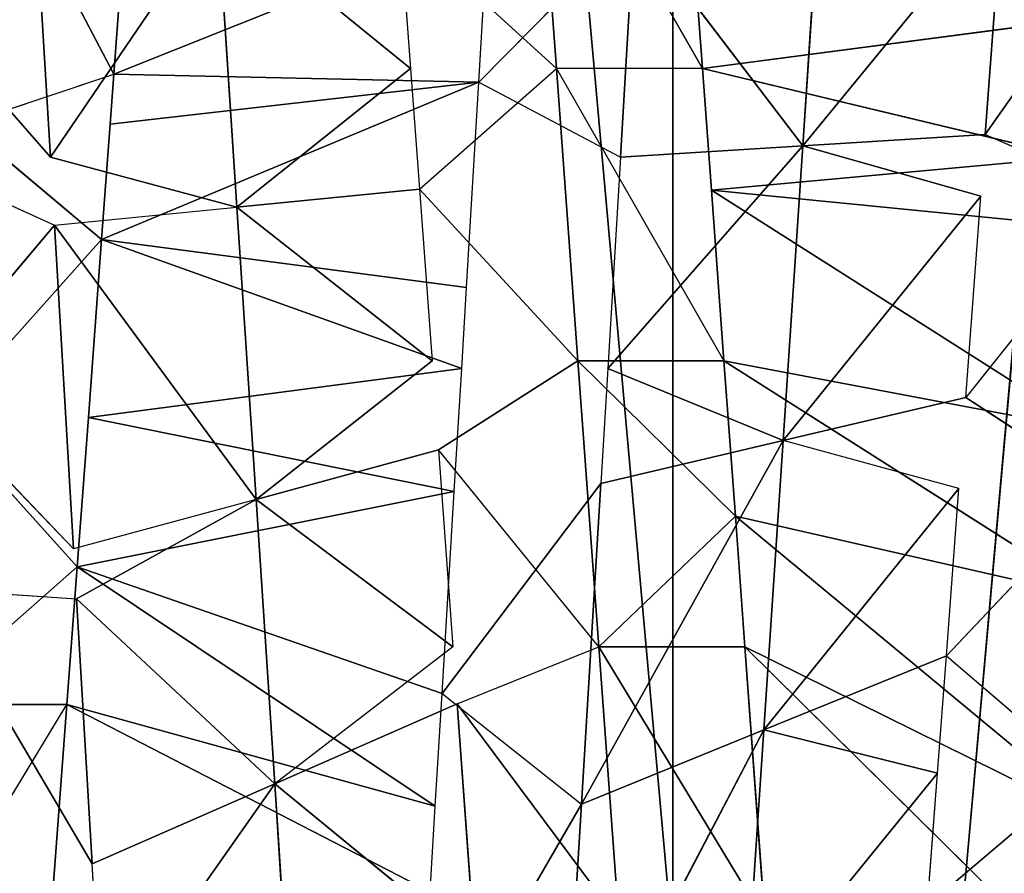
# Model space of a CAD drawing. Extents: x 143 to 263, y -61 to 82.
# Tile 264 of 656: x 156.804 to 157.394, y 71.734 to 72.245. Entities that reach past the tile are written whole.
import ezdxf

# ---------------------------------------------------------------- set-up
doc = ezdxf.new("R2010")
doc.units = 0
doc.header["$LTSCALE"] = 25.4
doc.layers.get('0').update_dxf_attribs({"color": 13, "linetype": 'CONTINUOUS'})

# ---------------------------------------------------------------- blocks, each defined once
blk = doc.blocks.new('ICE-BALL-8126_STL')
at = {"color": 41}
for p, q in [((10.05622, -46.48101, 93.3628), (9.91697, -46.38319, 93.36399)), ((10.05622, -46.48101, 93.3628), (9.91697, -46.38319, 93.36399)), ((10.05622, -46.48101, 93.3628), (10.09321, -46.39626, 93.36456)), ((10.09321, -46.39626, 93.36456), (10.21376, -46.49274, 93.3764)), ((10.36309, -46.62509, 96.46149), (10.5872, -46.39831, 96.7924)), ((10.36309, -46.62509, 96.46149), (10.5872, -46.39831, 96.7924)), ((10.28495, -46.63082, 96.47797), (10.47188, -46.40509, 96.82496)), ((10.28495, -46.63082, 96.47797), (10.47188, -46.40509, 96.82496)), ((10.36309, -46.62509, 96.46149), (10.47188, -46.40509, 96.82496)), ((10.36309, -46.62509, 96.46149), (10.47188, -46.40509, 96.82496)), ((10.3344, -46.4132, 96.85403), (10.19186, -46.63766, 96.49226)), ((10.3344, -46.4132, 96.85403), (10.19186, -46.63766, 96.49226)), ((10.26824, -46.40932, 93.38486), (10.21376, -46.49274, 93.3764)), ((10.36851, -46.50434, 93.40562), (10.26824, -46.40932, 93.38486)), ((10.3344, -46.4132, 96.85403), (10.28495, -46.63082, 96.47797)), ((10.3344, -46.4132, 96.85403), (10.28495, -46.63082, 96.47797)), ((10.2332, -46.4192, 96.86892), (10.08955, -46.64521, 96.50147)), ((10.2332, -46.4192, 96.86892), (10.08955, -46.64521, 96.50147)), ((10.2332, -46.4192, 96.86892), (10.19186, -46.63766, 96.49226)), ((10.2332, -46.4192, 96.86892), (10.19186, -46.63766, 96.49226)), ((10.11115, -46.42646, 96.87974), (10.08955, -46.64521, 96.50147)), ((10.11115, -46.42646, 96.87974), (10.08955, -46.64521, 96.50147)), ((10.36851, -46.50434, 93.40562), (10.43879, -46.42213, 93.42432)), ((10.43879, -46.42213, 93.42432), (10.51822, -46.51562, 93.44972)), ((10.06969, -46.42893, 96.88167), (10.01655, -46.65061, 96.50394)), ((10.06969, -46.42893, 96.88167), (10.01655, -46.65061, 96.50394)), ((10.08955, -46.64521, 96.50147), (10.06969, -46.42893, 96.88167)), ((10.08955, -46.64521, 96.50147), (10.06969, -46.42893, 96.88167)), ((9.98822, -46.43379, 96.88287), (10.01655, -46.65061, 96.50394)), ((9.98822, -46.43379, 96.88287), (10.01655, -46.65061, 96.50394)), ((10.05622, -46.48101, 93.3628), (9.91697, -46.47069, 93.36399)), ((10.05622, -46.48101, 93.3628), (9.91697, -46.47069, 93.36399)), ((10.06299, -46.59038, 93.17348), (9.91697, -46.47069, 93.36399)), ((10.06299, -46.59038, 93.17348), (9.91697, -46.47069, 93.36399)), ((10.05622, -46.48101, 93.3628), (10.06299, -46.59038, 93.17348)), ((10.06299, -46.59038, 93.17348), (10.09321, -46.48376, 93.36456)), ((10.21376, -46.49274, 93.3764), (10.09321, -46.48376, 93.36456)), ((10.23953, -46.60212, 93.18873), (10.09321, -46.48376, 93.36456)), ((10.23953, -46.60212, 93.18873), (10.09321, -46.48376, 93.36456)), ((10.21376, -46.49274, 93.3764), (10.23953, -46.60212, 93.18873)), ((10.26824, -46.49682, 93.38486), (10.23953, -46.60212, 93.18873)), ((10.26824, -46.49682, 93.38486), (10.41295, -46.61371, 93.22147)), ((10.26824, -46.49682, 93.38486), (10.41295, -46.61371, 93.22147)), ((10.36851, -46.50434, 93.40562), (10.26824, -46.49682, 93.38486)), ((10.36851, -46.50434, 93.40562), (10.41295, -46.61371, 93.22147)), ((10.36851, -46.50434, 93.40562), (10.41295, -46.61371, 93.22147)), ((10.43879, -46.50962, 93.42432), (10.36851, -46.50434, 93.40562)), ((10.41295, -46.61371, 93.22147), (10.43879, -46.50962, 93.42432)), ((10.41295, -46.61371, 93.22147), (10.43879, -46.50962, 93.42432)), ((10.51822, -46.51562, 93.44972), (10.43879, -46.50962, 93.42432)), ((10.5807, -46.625, 93.27088), (10.43879, -46.50962, 93.42432)), ((10.5807, -46.625, 93.27088), (10.43879, -46.50962, 93.42432)), ((10.06299, -46.59038, 93.17348), (9.88599, -46.57868, 93.17605)), ((10.06299, -46.59038, 93.17348), (9.88599, -46.57868, 93.17605)), ((9.93029, -46.69143, 92.98415), (10.06299, -46.59038, 93.17348)), ((9.93029, -46.69143, 92.98415), (10.06299, -46.59038, 93.17348)), ((10.06299, -46.59038, 93.17348), (10.23953, -46.60212, 93.18873)), ((10.19629, -46.70734, 92.99281), (10.06299, -46.59038, 93.17348)), ((10.06299, -46.59038, 93.17348), (10.23953, -46.60212, 93.18873)), ((10.19629, -46.70734, 92.99281), (10.06299, -46.59038, 93.17348)), ((10.06977, -46.69976, 92.98416), (10.06299, -46.59038, 93.17348)), ((10.06977, -46.69976, 92.98416), (10.06299, -46.59038, 93.17348)), ((10.19629, -46.70734, 92.99281), (10.23953, -46.60212, 93.18873)), ((10.19629, -46.70734, 92.99281), (10.23953, -46.60212, 93.18873)), ((10.41295, -46.61371, 93.22147), (10.23953, -46.60212, 93.18873)), ((10.26531, -46.71149, 93.00105), (10.23953, -46.60212, 93.18873)), ((10.23953, -46.60212, 93.18873), (10.45738, -46.72309, 93.03731)), ((10.23953, -46.60212, 93.18873), (10.45738, -46.72309, 93.03731)), ((10.41295, -46.61371, 93.22147), (10.23953, -46.60212, 93.18873)), ((10.26531, -46.71149, 93.00105), (10.23953, -46.60212, 93.18873)), ((10.36309, -46.62509, 96.46149), (10.52728, -46.61312, 96.4129)), ((10.36309, -46.62509, 96.46149), (10.52728, -46.61312, 96.4129)), ((10.5807, -46.625, 93.27088), (10.41295, -46.61371, 93.22147)), ((10.41295, -46.61371, 93.22147), (10.45738, -46.72309, 93.03731)), ((10.41295, -46.61371, 93.22147), (10.45738, -46.72309, 93.03731)), ((10.41295, -46.61371, 93.22147), (10.64319, -46.73437, 93.09204)), ((10.41295, -46.61371, 93.22147), (10.64319, -46.73437, 93.09204)), ((10.5807, -46.625, 93.27088), (10.41295, -46.61371, 93.22147)), ((10.28495, -46.63082, 96.47797), (10.36309, -46.62509, 96.46149)), ((10.36309, -46.62509, 96.46149), (10.36309, -46.71259, 96.46149)), ((10.19186, -46.63766, 96.49226), (10.28495, -46.63082, 96.47797)), ((10.28495, -46.63082, 96.47797), (10.19186, -46.72516, 96.49226)), ((10.28495, -46.63082, 96.47797), (10.36309, -46.71259, 96.46149)), ((10.01655, -46.73811, 96.50394), (10.19186, -46.63766, 96.49226)), ((10.08955, -46.64521, 96.50147), (10.19186, -46.63766, 96.49226)), ((10.19186, -46.72516, 96.49226), (10.19186, -46.63766, 96.49226)), ((10.01655, -46.65061, 96.50394), (9.84038, -46.75121, 96.4959)), ((9.89135, -46.65991, 96.50027), (10.01655, -46.65061, 96.50394)), ((10.01655, -46.65061, 96.50394), (10.08955, -46.64521, 96.50147)), ((10.01655, -46.65061, 96.50394), (10.01655, -46.73811, 96.50394)), ((0, -46.66827, 80.03829), (21.2, -46.66827, 80.03829)), ((0, -46.66827, 80.03829), (21.2, -46.66827, 80.03829)), ((0, -46.66827, 109.82753), (21.2, -46.66827, 109.82753)), ((0, -46.66827, 109.82753), (21.2, -46.66827, 109.82753)), ((9.93029, -46.69143, 92.98415), (10.06977, -46.69976, 92.98416)), ((10.02475, -46.78456, 92.98307), (9.93029, -46.69143, 92.98415)), ((9.93029, -46.69143, 92.98415), (10.06977, -46.69976, 92.98416)), ((10.02475, -46.78456, 92.98307), (10.06977, -46.69976, 92.98416)), ((10.06977, -46.69976, 92.98416), (10.19629, -46.70734, 92.99281)), ((10.52728, -46.70061, 96.4129), (10.36309, -46.71259, 96.46149)), ((10.52728, -46.70061, 96.4129), (10.36309, -46.71259, 96.46149)), ((10.39741, -46.79758, 96.45293), (10.52728, -46.70061, 96.4129)), ((10.39741, -46.79758, 96.45293), (10.52728, -46.70061, 96.4129)), ((10.19629, -46.70734, 92.99281), (10.26531, -46.71149, 93.00105)), ((10.19186, -46.72516, 96.49226), (10.36309, -46.71259, 96.46149)), ((10.19186, -46.72516, 96.49226), (10.36309, -46.71259, 96.46149)), ((10.36309, -46.71259, 96.46149), (10.24522, -46.80873, 96.48477)), ((10.26531, -46.71149, 93.00105), (10.45738, -46.72309, 93.03731)), ((10.39114, -46.80658, 93.02254), (10.26531, -46.71149, 93.00105)), ((10.26531, -46.71149, 93.00105), (10.45738, -46.72309, 93.03731)), ((10.39741, -46.79758, 96.45293), (10.36309, -46.71259, 96.46149)), ((10.19186, -46.72516, 96.49226), (10.01655, -46.73811, 96.50394)), ((10.19186, -46.72516, 96.49226), (10.01655, -46.73811, 96.50394)), ((10.08898, -46.82025, 96.5015), (10.19186, -46.72516, 96.49226)), ((10.19186, -46.72516, 96.49226), (10.24522, -46.80873, 96.48477)), ((10.39114, -46.80658, 93.02254), (10.45738, -46.72309, 93.03731)), ((10.45738, -46.72309, 93.03731), (10.64319, -46.73437, 93.09204)), ((10.62615, -46.82083, 93.08617), (10.45738, -46.72309, 93.03731)), ((10.45738, -46.72309, 93.03731), (10.64319, -46.73437, 93.09204)), ((9.84038, -46.75121, 96.4959), (10.01655, -46.73811, 96.50394)), ((9.84038, -46.75121, 96.4959), (10.01655, -46.73811, 96.50394)), ((10.01655, -46.73811, 96.50394), (9.93097, -46.83196, 96.50251)), ((10.08898, -46.82025, 96.5015), (10.01655, -46.73811, 96.50394)), ((10.02475, -46.78456, 92.98307), (9.93031, -46.77893, 92.98415)), ((10.01994, -47.00331, 93.36192), (9.93031, -46.77893, 92.98415)), ((10.01994, -47.00331, 93.36192), (9.93031, -46.77893, 92.98415)), ((10.01994, -47.00331, 93.36192), (10.02475, -46.78456, 92.98307)), ((10.01994, -47.00331, 93.36192), (10.02475, -46.78456, 92.98307)), ((10.14779, -46.79193, 92.98852), (10.02475, -46.78456, 92.98307)), ((10.11908, -47.01068, 93.36632), (10.02475, -46.78456, 92.98307)), ((10.11908, -47.01068, 93.36632), (10.02475, -46.78456, 92.98307)), ((10.05006, -47.00555, 93.36259), (10.02475, -46.78456, 92.98307)), ((10.05006, -47.00555, 93.36259), (10.02475, -46.78456, 92.98307)), ((10.14779, -46.79193, 92.98852), (10.11908, -47.01068, 93.36632)), ((10.14779, -46.79193, 92.98852), (10.11908, -47.01068, 93.36632)), ((10.19631, -46.79485, 92.99282), (10.14779, -46.79193, 92.98852)), ((10.39741, -46.79758, 96.45293), (10.54347, -46.78694, 96.40704)), ((10.39741, -46.79758, 96.45293), (10.54347, -46.78694, 96.40704)), ((10.44532, -46.90696, 96.63622), (10.54347, -46.78694, 96.40704)), ((10.44532, -46.90696, 96.63622), (10.54347, -46.78694, 96.40704)), ((10.19631, -46.79485, 92.99282), (10.11908, -47.01068, 93.36632)), ((10.19631, -46.79485, 92.99282), (10.11908, -47.01068, 93.36632)), ((10.19631, -46.79485, 92.99282), (10.22569, -47.01863, 93.37809)), ((10.19631, -46.79485, 92.99282), (10.22569, -47.01863, 93.37809)), ((10.27017, -46.79929, 93.00172), (10.19631, -46.79485, 92.99282)), ((10.39741, -46.79758, 96.45293), (10.44532, -46.90696, 96.63622)), ((10.27017, -46.79929, 93.00172), (10.22569, -47.01863, 93.37809)), ((10.27017, -46.79929, 93.00172), (10.22569, -47.01863, 93.37809)), ((10.24522, -46.80873, 96.48477), (10.36309, -46.80009, 96.46149)), ((10.27017, -46.79929, 93.00172), (10.31514, -47.02533, 93.39373)), ((10.27017, -46.79929, 93.00172), (10.31514, -47.02533, 93.39373)), ((10.39114, -46.80658, 93.02254), (10.27017, -46.79929, 93.00172)), ((10.36309, -46.80009, 96.46149), (10.27479, -46.91811, 96.67189)), ((10.36309, -46.80009, 96.46149), (10.27479, -46.91811, 96.67189)), ((10.36309, -46.80009, 96.46149), (10.44532, -46.90696, 96.63622)), ((10.24522, -46.80873, 96.48477), (10.27479, -46.91811, 96.67189)), ((10.39114, -46.80658, 93.02254), (10.31514, -47.02533, 93.39373)), ((10.39114, -46.80658, 93.02254), (10.31514, -47.02533, 93.39373)), ((10.45865, -46.81067, 93.03761), (10.39114, -46.80658, 93.02254)), ((10.08898, -46.82025, 96.5015), (10.19186, -46.81266, 96.49226)), ((10.19186, -46.81266, 96.49226), (10.09971, -46.92962, 96.69064)), ((10.19186, -46.81266, 96.49226), (10.09971, -46.92962, 96.69064)), ((10.27479, -46.91811, 96.67189), (10.19186, -46.81266, 96.49226)), ((10.31514, -47.02533, 93.39373), (10.45865, -46.81067, 93.03761)), ((10.31514, -47.02533, 93.39373), (10.45865, -46.81067, 93.03761)), ((10.45865, -46.81067, 93.03761), (10.39762, -47.03153, 93.41295)), ((10.45865, -46.81067, 93.03761), (10.39762, -47.03153, 93.41295)), ((10.51003, -46.81378, 93.05079), (10.39762, -47.03153, 93.41295)), ((10.51003, -46.81378, 93.05079), (10.39762, -47.03153, 93.41295)), ((10.51003, -46.81378, 93.05079), (10.45865, -46.81067, 93.03761)), ((10.01655, -46.82561, 96.50394), (10.08898, -46.82025, 96.5015)), ((10.08898, -46.82025, 96.5015), (10.09971, -46.92962, 96.69064)), ((10.08898, -46.82025, 96.5015), (10.09971, -46.92962, 96.69064)), ((10.01655, -46.82561, 96.50394), (9.92264, -46.94133, 96.69176)), ((10.01655, -46.82561, 96.50394), (9.92264, -46.94133, 96.69176)), ((9.93097, -46.83196, 96.50251), (10.01655, -46.82561, 96.50394)), ((10.09971, -46.92962, 96.69064), (10.01655, -46.82561, 96.50394)), ((10.09971, -46.92962, 96.69064), (10.01655, -46.82561, 96.50394)), ((10.609, -46.89631, 96.58479), (10.44532, -46.90696, 96.63622)), ((10.609, -46.89631, 96.58479), (10.44532, -46.90696, 96.63622)), ((10.27479, -46.91811, 96.67189), (10.44532, -46.90696, 96.63622)), ((10.27479, -46.91811, 96.67189), (10.44532, -46.90696, 96.63622)), ((10.44532, -46.90696, 96.63622), (10.33441, -47.0257, 96.85403)), ((10.44532, -46.90696, 96.63622), (10.33441, -47.0257, 96.85403)), ((10.49324, -47.01633, 96.8195), (10.44532, -46.90696, 96.63622)), ((10.49324, -47.01633, 96.8195), (10.44532, -46.90696, 96.63622)), ((10.59288, -47.01048, 96.7906), (10.44532, -46.90696, 96.63622)), ((10.59288, -47.01048, 96.7906), (10.44532, -46.90696, 96.63622)), ((10.09971, -46.92962, 96.69064), (10.27479, -46.91811, 96.67189)), ((10.09971, -46.92962, 96.69064), (10.27479, -46.91811, 96.67189)), ((10.11044, -47.039, 96.87978), (10.27479, -46.91811, 96.67189)), ((10.11044, -47.039, 96.87978), (10.27479, -46.91811, 96.67189)), ((10.27479, -46.91811, 96.67189), (10.33441, -47.0257, 96.85403)), ((10.27479, -46.91811, 96.67189), (10.30436, -47.02748, 96.85902)), ((9.92264, -46.94133, 96.69176), (10.09971, -46.92962, 96.69064)), ((9.92264, -46.94133, 96.69176), (10.09971, -46.92962, 96.69064)), ((10.06971, -47.04143, 96.88167), (10.09971, -46.92962, 96.69064)), ((10.11044, -47.039, 96.87978), (10.09971, -46.92962, 96.69064)), ((10.01994, -47.00331, 93.36192), (9.87403, -46.99252, 93.36685)), ((10.01994, -47.00331, 93.36192), (9.87403, -46.99252, 93.36685)), ((9.87403, -47.08002, 93.36685), (10.01994, -47.00331, 93.36192)), ((9.87403, -47.08002, 93.36685), (10.01994, -47.00331, 93.36192)), ((10.05006, -47.00555, 93.36259), (10.01994, -47.00331, 93.36192)), ((10.05006, -47.09305, 93.36259), (10.01994, -47.00331, 93.36192)), ((10.11908, -47.01068, 93.36632), (10.05006, -47.00555, 93.36259)), ((10.05006, -47.09305, 93.36259), (10.11908, -47.01068, 93.36632)), ((10.22569, -47.01863, 93.37809), (10.11908, -47.01068, 93.36632)), ((10.22569, -47.10614, 93.37809), (10.11908, -47.01068, 93.36632)), ((10.59288, -47.01048, 96.7906), (10.49324, -47.01633, 96.8195)), ((10.32844, -47.11356, 96.85505), (10.49324, -47.01633, 96.8195)), ((10.49324, -47.01633, 96.8195), (10.33441, -47.0257, 96.85403)), ((10.49324, -47.01633, 96.8195), (10.33441, -47.0257, 96.85403)), ((10.31514, -47.02533, 93.39373), (10.22569, -47.01863, 93.37809)), ((10.30436, -47.02748, 96.85902), (10.11044, -47.039, 96.87978)), ((10.30436, -47.02748, 96.85902), (10.11044, -47.039, 96.87978)), ((10.20758, -47.12072, 96.87183), (10.30436, -47.02748, 96.85902)), ((10.22569, -47.10614, 93.37809), (10.31514, -47.02533, 93.39373)), ((10.39762, -47.03153, 93.41295), (10.31514, -47.02533, 93.39373)), ((10.39762, -47.11903, 93.41295), (10.31514, -47.02533, 93.39373)), ((10.32844, -47.11356, 96.85505), (10.33441, -47.0257, 96.85403)), ((10.50449, -47.03958, 93.445), (10.39762, -47.03153, 93.41295)), ((10.56279, -47.13149, 93.46606), (10.39762, -47.03153, 93.41295)), ((10.39762, -47.11903, 93.41295), (10.39762, -47.03153, 93.41295)), ((10.06969, -47.12893, 96.88167), (10.11044, -47.039, 96.87978)), ((10.20758, -47.12072, 96.87183), (10.11044, -47.039, 96.87978)), ((10.20758, -47.12072, 96.87183), (10.11044, -47.039, 96.87978)), ((10.06971, -47.04143, 96.88167), (9.91432, -47.05071, 96.88103)), ((10.06971, -47.04143, 96.88167), (9.91432, -47.05071, 96.88103)), ((9.96227, -47.13534, 96.88255), (10.06971, -47.04143, 96.88167))]:
    blk.add_line(p, q, dxfattribs=at)
mesh = blk.add_polyface(dxfattribs=at)
corners = [(0, -46.66827, 80.03829), (21.2, -44.86023, 75.32821), (0, -44.86023, 75.32821), (21.2, -46.66827, 80.03829)]
mesh.append_faces([[corners[k] for k in face] for face in [(0, 1, 2), (1, 0, 3)]], dxfattribs={"vtx0": -1, "color": 41})
mesh = blk.add_polyface(dxfattribs=at)
corners = [(0, -44.86023, 114.53761), (21.2, -46.66827, 109.82753), (0, -46.66827, 109.82753), (21.2, -44.86023, 114.53761)]
mesh.append_faces([[corners[k] for k in face] for face in [(0, 1, 2), (1, 0, 3)]], dxfattribs={"vtx0": -1, "color": 41})
mesh = blk.add_polyface(dxfattribs=at)
corners = [(23, -45.5517, 117.2876), (0, -47.61319, 112.57052), (23, -47.61319, 112.57052), (0, -45.5517, 117.2876)]
mesh.append_faces([[corners[k] for k in face] for face in [(0, 1, 2), (1, 0, 3)]], dxfattribs={"vtx0": -1, "color": 41})
mesh = blk.add_polyface(dxfattribs=at)
corners = [(23, -47.61319, 77.2953), (0, -45.5517, 72.57822), (23, -45.5517, 72.57822), (0, -47.61319, 77.2953)]
mesh.append_faces([[corners[k] for k in face] for face in [(0, 1, 2), (1, 0, 3)]], dxfattribs={"vtx0": -1, "color": 41})
mesh = blk.add_polyface(dxfattribs=at)
corners = [(10.09321, -46.39626, 93.36456), (9.91697, -46.38319, 93.36399), (10.05622, -46.48101, 93.3628)]
mesh.append_faces([[corners[k] for k in face] for face in [(0, 1, 2)]], dxfattribs={"color": 41})
mesh = blk.add_polyface(dxfattribs=at)
corners = [(10.05622, -46.48101, 93.3628), (9.91697, -46.38319, 93.36399), (9.91697, -46.47069, 93.36399)]
mesh.append_faces([[corners[k] for k in face] for face in [(0, 1, 2)]], dxfattribs={"color": 41})
mesh = blk.add_polyface(dxfattribs=at)
corners = [(10.26824, -46.40932, 93.38486), (10.09321, -46.39626, 93.36456), (10.21376, -46.49274, 93.3764)]
mesh.append_faces([[corners[k] for k in face] for face in [(0, 1, 2)]], dxfattribs={"color": 41})
mesh = blk.add_polyface(dxfattribs=at)
corners = [(10.47188, -46.40509, 96.82496), (10.5872, -46.39831, 96.7924), (10.36309, -46.62509, 96.46149)]
mesh.append_faces([[corners[k] for k in face] for face in [(0, 1, 2)]], dxfattribs={"color": 41})
mesh = blk.add_polyface(dxfattribs=at)
corners = [(10.5872, -46.39831, 96.7924), (10.52728, -46.61312, 96.4129), (10.36309, -46.62509, 96.46149)]
mesh.append_faces([[corners[k] for k in face] for face in [(0, 1, 2)]], dxfattribs={"color": 41})
mesh = blk.add_polyface(dxfattribs=at)
corners = [(10.3344, -46.4132, 96.85403), (10.47188, -46.40509, 96.82496), (10.28495, -46.63082, 96.47797)]
mesh.append_faces([[corners[k] for k in face] for face in [(0, 1, 2)]], dxfattribs={"color": 41})
mesh = blk.add_polyface(dxfattribs=at)
corners = [(10.47188, -46.40509, 96.82496), (10.36309, -46.62509, 96.46149), (10.28495, -46.63082, 96.47797)]
mesh.append_faces([[corners[k] for k in face] for face in [(0, 1, 2)]], dxfattribs={"color": 41})
mesh = blk.add_polyface(dxfattribs=at)
corners = [(10.3344, -46.4132, 96.85403), (10.28495, -46.63082, 96.47797), (10.19186, -46.63766, 96.49226)]
mesh.append_faces([[corners[k] for k in face] for face in [(0, 1, 2)]], dxfattribs={"color": 41})
mesh = blk.add_polyface(dxfattribs=at)
corners = [(10.2332, -46.4192, 96.86892), (10.3344, -46.4132, 96.85403), (10.19186, -46.63766, 96.49226)]
mesh.append_faces([[corners[k] for k in face] for face in [(0, 1, 2)]], dxfattribs={"color": 41})
mesh = blk.add_polyface(dxfattribs=at)
corners = [(10.43879, -46.42213, 93.42432), (10.26824, -46.40932, 93.38486), (10.36851, -46.50434, 93.40562)]
mesh.append_faces([[corners[k] for k in face] for face in [(0, 1, 2)]], dxfattribs={"color": 41})
mesh = blk.add_polyface(dxfattribs=at)
corners = [(10.2332, -46.4192, 96.86892), (10.19186, -46.63766, 96.49226), (10.08955, -46.64521, 96.50147)]
mesh.append_faces([[corners[k] for k in face] for face in [(0, 1, 2)]], dxfattribs={"color": 41})
mesh = blk.add_polyface(dxfattribs=at)
corners = [(10.11115, -46.42646, 96.87974), (10.2332, -46.4192, 96.86892), (10.08955, -46.64521, 96.50147)]
mesh.append_faces([[corners[k] for k in face] for face in [(0, 1, 2)]], dxfattribs={"color": 41})
mesh = blk.add_polyface(dxfattribs=at)
corners = [(10.06969, -46.42893, 96.88167), (10.11115, -46.42646, 96.87974), (10.08955, -46.64521, 96.50147)]
mesh.append_faces([[corners[k] for k in face] for face in [(0, 1, 2)]], dxfattribs={"color": 41})
mesh = blk.add_polyface(dxfattribs=at)
corners = [(10.60186, -46.43445, 93.48165), (10.43879, -46.42213, 93.42432), (10.51822, -46.51562, 93.44972)]
mesh.append_faces([[corners[k] for k in face] for face in [(0, 1, 2)]], dxfattribs={"color": 41})
mesh = blk.add_polyface(dxfattribs=at)
corners = [(9.98822, -46.43379, 96.88287), (10.06969, -46.42893, 96.88167), (10.01655, -46.65061, 96.50394)]
mesh.append_faces([[corners[k] for k in face] for face in [(0, 1, 2)]], dxfattribs={"color": 41})
mesh = blk.add_polyface(dxfattribs=at)
corners = [(10.06969, -46.42893, 96.88167), (10.08955, -46.64521, 96.50147), (10.01655, -46.65061, 96.50394)]
mesh.append_faces([[corners[k] for k in face] for face in [(0, 1, 2)]], dxfattribs={"color": 41})
mesh = blk.add_polyface(dxfattribs=at)
corners = [(9.98822, -46.43379, 96.88287), (9.89135, -46.65991, 96.50027), (9.86515, -46.44116, 96.87824)]
mesh.append_faces([[corners[k] for k in face] for face in [(0, 1, 2)]], dxfattribs={"color": 41})
mesh = blk.add_polyface(dxfattribs=at)
corners = [(9.98822, -46.43379, 96.88287), (10.01655, -46.65061, 96.50394), (9.89135, -46.65991, 96.50027)]
mesh.append_faces([[corners[k] for k in face] for face in [(0, 1, 2)]], dxfattribs={"color": 41})
mesh = blk.add_polyface(dxfattribs=at)
corners = [(9.91697, -46.47069, 93.36399), (9.88599, -46.57868, 93.17605), (10.06299, -46.59038, 93.17348)]
mesh.append_faces([[corners[k] for k in face] for face in [(0, 1, 2)]], dxfattribs={"color": 41})
mesh = blk.add_polyface(dxfattribs=at)
corners = [(9.91697, -46.47069, 93.36399), (10.06299, -46.59038, 93.17348), (10.05622, -46.48101, 93.3628)]
mesh.append_faces([[corners[k] for k in face] for face in [(0, 1, 2)]], dxfattribs={"color": 41})
mesh = blk.add_polyface(dxfattribs=at)
corners = [(10.09321, -46.48376, 93.36456), (10.06299, -46.59038, 93.17348), (10.23953, -46.60212, 93.18873)]
mesh.append_faces([[corners[k] for k in face] for face in [(0, 1, 2)]], dxfattribs={"color": 41})
mesh = blk.add_polyface(dxfattribs=at)
corners = [(10.21376, -46.49274, 93.3764), (10.09321, -46.48376, 93.36456), (10.23953, -46.60212, 93.18873)]
mesh.append_faces([[corners[k] for k in face] for face in [(0, 1, 2)]], dxfattribs={"color": 41})
mesh = blk.add_polyface(dxfattribs=at)
corners = [(10.26824, -46.49682, 93.38486), (10.23953, -46.60212, 93.18873), (10.41295, -46.61371, 93.22147)]
mesh.append_faces([[corners[k] for k in face] for face in [(0, 1, 2)]], dxfattribs={"color": 41})
mesh = blk.add_polyface(dxfattribs=at)
corners = [(10.36851, -46.50434, 93.40562), (10.26824, -46.49682, 93.38486), (10.41295, -46.61371, 93.22147)]
mesh.append_faces([[corners[k] for k in face] for face in [(0, 1, 2)]], dxfattribs={"color": 41})
mesh = blk.add_polyface(dxfattribs=at)
corners = [(10.43879, -46.50962, 93.42432), (10.36851, -46.50434, 93.40562), (10.41295, -46.61371, 93.22147)]
mesh.append_faces([[corners[k] for k in face] for face in [(0, 1, 2)]], dxfattribs={"color": 41})
mesh = blk.add_polyface(dxfattribs=at)
corners = [(10.43879, -46.50962, 93.42432), (10.41295, -46.61371, 93.22147), (10.5807, -46.625, 93.27088)]
mesh.append_faces([[corners[k] for k in face] for face in [(0, 1, 2)]], dxfattribs={"color": 41})
mesh = blk.add_polyface(dxfattribs=at)
corners = [(10.51822, -46.51562, 93.44972), (10.43879, -46.50962, 93.42432), (10.5807, -46.625, 93.27088)]
mesh.append_faces([[corners[k] for k in face] for face in [(0, 1, 2)]], dxfattribs={"color": 41})
mesh = blk.add_polyface(dxfattribs=at)
corners = [(9.88599, -46.57868, 93.17605), (9.93029, -46.69143, 92.98415), (10.06299, -46.59038, 93.17348)]
mesh.append_faces([[corners[k] for k in face] for face in [(0, 1, 2)]], dxfattribs={"color": 41})
mesh = blk.add_polyface(dxfattribs=at)
corners = [(10.06299, -46.59038, 93.17348), (9.93029, -46.69143, 92.98415), (10.06977, -46.69976, 92.98416)]
mesh.append_faces([[corners[k] for k in face] for face in [(0, 1, 2)]], dxfattribs={"color": 41})
mesh = blk.add_polyface(dxfattribs=at)
corners = [(10.23953, -46.60212, 93.18873), (10.06299, -46.59038, 93.17348), (10.19629, -46.70734, 92.99281)]
mesh.append_faces([[corners[k] for k in face] for face in [(0, 1, 2)]], dxfattribs={"color": 41})
mesh = blk.add_polyface(dxfattribs=at)
corners = [(10.06299, -46.59038, 93.17348), (10.06977, -46.69976, 92.98416), (10.19629, -46.70734, 92.99281)]
mesh.append_faces([[corners[k] for k in face] for face in [(0, 1, 2)]], dxfattribs={"color": 41})
mesh = blk.add_polyface(dxfattribs=at)
corners = [(10.23953, -46.60212, 93.18873), (10.19629, -46.70734, 92.99281), (10.26531, -46.71149, 93.00105)]
mesh.append_faces([[corners[k] for k in face] for face in [(0, 1, 2)]], dxfattribs={"color": 41})
mesh = blk.add_polyface(dxfattribs=at)
corners = [(10.23953, -46.60212, 93.18873), (10.26531, -46.71149, 93.00105), (10.45738, -46.72309, 93.03731)]
mesh.append_faces([[corners[k] for k in face] for face in [(0, 1, 2)]], dxfattribs={"color": 41})
mesh = blk.add_polyface(dxfattribs=at)
corners = [(10.41295, -46.61371, 93.22147), (10.23953, -46.60212, 93.18873), (10.45738, -46.72309, 93.03731)]
mesh.append_faces([[corners[k] for k in face] for face in [(0, 1, 2)]], dxfattribs={"color": 41})
mesh = blk.add_polyface(dxfattribs=at)
corners = [(10.52728, -46.61312, 96.4129), (10.36309, -46.71259, 96.46149), (10.36309, -46.62509, 96.46149), (10.52728, -46.70061, 96.4129)]
mesh.append_faces([[corners[k] for k in face] for face in [(0, 1, 2), (1, 0, 3)]], dxfattribs={"vtx0": -1, "color": 41})
mesh = blk.add_polyface(dxfattribs=at)
corners = [(10.41295, -46.61371, 93.22147), (10.45738, -46.72309, 93.03731), (10.64319, -46.73437, 93.09204)]
mesh.append_faces([[corners[k] for k in face] for face in [(0, 1, 2)]], dxfattribs={"color": 41})
mesh = blk.add_polyface(dxfattribs=at)
corners = [(10.5807, -46.625, 93.27088), (10.41295, -46.61371, 93.22147), (10.64319, -46.73437, 93.09204)]
mesh.append_faces([[corners[k] for k in face] for face in [(0, 1, 2)]], dxfattribs={"color": 41})
mesh = blk.add_polyface(dxfattribs=at)
corners = [(10.36309, -46.71259, 96.46149), (10.19186, -46.72516, 96.49226), (10.28495, -46.63082, 96.47797)]
mesh.append_faces([[corners[k] for k in face] for face in [(0, 1, 2)]], dxfattribs={"color": 41})
mesh = blk.add_polyface(dxfattribs=at)
corners = [(10.19186, -46.72516, 96.49226), (10.01655, -46.73811, 96.50394), (10.19186, -46.63766, 96.49226)]
mesh.append_faces([[corners[k] for k in face] for face in [(0, 1, 2)]], dxfattribs={"color": 41})
mesh = blk.add_polyface(dxfattribs=at)
corners = [(10.01655, -46.73811, 96.50394), (9.84038, -46.75121, 96.4959), (10.01655, -46.65061, 96.50394)]
mesh.append_faces([[corners[k] for k in face] for face in [(0, 1, 2)]], dxfattribs={"color": 41})
mesh = blk.add_polyface(dxfattribs=at)
corners = [(0, -47.97406, 84.91157), (21.2, -46.66827, 80.03829), (0, -46.66827, 80.03829), (21.2, -47.97406, 84.91157)]
mesh.append_faces([[corners[k] for k in face] for face in [(0, 1, 2), (1, 0, 3)]], dxfattribs={"vtx0": -1, "color": 41})
mesh = blk.add_polyface(dxfattribs=at)
corners = [(0, -46.66827, 109.82753), (21.2, -47.97406, 104.95425), (0, -47.97406, 104.95425), (21.2, -46.66827, 109.82753)]
mesh.append_faces([[corners[k] for k in face] for face in [(0, 1, 2), (1, 0, 3)]], dxfattribs={"vtx0": -1, "color": 41})
mesh = blk.add_polyface(dxfattribs=at)
corners = [(10.06977, -46.69976, 92.98416), (9.93029, -46.69143, 92.98415), (10.02475, -46.78456, 92.98307)]
mesh.append_faces([[corners[k] for k in face] for face in [(0, 1, 2)]], dxfattribs={"color": 41})
mesh = blk.add_polyface(dxfattribs=at)
corners = [(10.52728, -46.70061, 96.4129), (10.39741, -46.79758, 96.45293), (10.36309, -46.71259, 96.46149)]
mesh.append_faces([[corners[k] for k in face] for face in [(0, 1, 2)]], dxfattribs={"color": 41})
mesh = blk.add_polyface(dxfattribs=at)
corners = [(10.54347, -46.78694, 96.40704), (10.39741, -46.79758, 96.45293), (10.52728, -46.70061, 96.4129)]
mesh.append_faces([[corners[k] for k in face] for face in [(0, 1, 2)]], dxfattribs={"color": 41})
mesh = blk.add_polyface(dxfattribs=at)
corners = [(10.36309, -46.71259, 96.46149), (10.24522, -46.80873, 96.48477), (10.19186, -46.72516, 96.49226)]
mesh.append_faces([[corners[k] for k in face] for face in [(0, 1, 2)]], dxfattribs={"color": 41})
mesh = blk.add_polyface(dxfattribs=at)
corners = [(10.45738, -46.72309, 93.03731), (10.26531, -46.71149, 93.00105), (10.39114, -46.80658, 93.02254)]
mesh.append_faces([[corners[k] for k in face] for face in [(0, 1, 2)]], dxfattribs={"color": 41})
mesh = blk.add_polyface(dxfattribs=at)
corners = [(10.19186, -46.72516, 96.49226), (10.08898, -46.82025, 96.5015), (10.01655, -46.73811, 96.50394)]
mesh.append_faces([[corners[k] for k in face] for face in [(0, 1, 2)]], dxfattribs={"color": 41})
mesh = blk.add_polyface(dxfattribs=at)
corners = [(10.64319, -46.73437, 93.09204), (10.45738, -46.72309, 93.03731), (10.62615, -46.82083, 93.08617)]
mesh.append_faces([[corners[k] for k in face] for face in [(0, 1, 2)]], dxfattribs={"color": 41})
mesh = blk.add_polyface(dxfattribs=at)
corners = [(10.01655, -46.73811, 96.50394), (9.93097, -46.83196, 96.50251), (9.84038, -46.75121, 96.4959)]
mesh.append_faces([[corners[k] for k in face] for face in [(0, 1, 2)]], dxfattribs={"color": 41})
mesh = blk.add_polyface(dxfattribs=at)
corners = [(9.87403, -46.99252, 93.36685), (10.01994, -47.00331, 93.36192), (9.93031, -46.77893, 92.98415)]
mesh.append_faces([[corners[k] for k in face] for face in [(0, 1, 2)]], dxfattribs={"color": 41})
mesh = blk.add_polyface(dxfattribs=at)
corners = [(10.01994, -47.00331, 93.36192), (10.02475, -46.78456, 92.98307), (9.93031, -46.77893, 92.98415)]
mesh.append_faces([[corners[k] for k in face] for face in [(0, 1, 2)]], dxfattribs={"color": 41})
mesh = blk.add_polyface(dxfattribs=at)
corners = [(10.05006, -47.00555, 93.36259), (10.02475, -46.78456, 92.98307), (10.01994, -47.00331, 93.36192)]
mesh.append_faces([[corners[k] for k in face] for face in [(0, 1, 2)]], dxfattribs={"color": 41})
mesh = blk.add_polyface(dxfattribs=at)
corners = [(10.11908, -47.01068, 93.36632), (10.14779, -46.79193, 92.98852), (10.02475, -46.78456, 92.98307)]
mesh.append_faces([[corners[k] for k in face] for face in [(0, 1, 2)]], dxfattribs={"color": 41})
mesh = blk.add_polyface(dxfattribs=at)
corners = [(10.11908, -47.01068, 93.36632), (10.02475, -46.78456, 92.98307), (10.05006, -47.00555, 93.36259)]
mesh.append_faces([[corners[k] for k in face] for face in [(0, 1, 2)]], dxfattribs={"color": 41})
mesh = blk.add_polyface(dxfattribs=at)
corners = [(10.11908, -47.01068, 93.36632), (10.19631, -46.79485, 92.99282), (10.14779, -46.79193, 92.98852)]
mesh.append_faces([[corners[k] for k in face] for face in [(0, 1, 2)]], dxfattribs={"color": 41})
mesh = blk.add_polyface(dxfattribs=at)
corners = [(10.44532, -46.90696, 96.63622), (10.39741, -46.79758, 96.45293), (10.54347, -46.78694, 96.40704)]
mesh.append_faces([[corners[k] for k in face] for face in [(0, 1, 2)]], dxfattribs={"color": 41})
mesh = blk.add_polyface(dxfattribs=at)
corners = [(10.44532, -46.90696, 96.63622), (10.54347, -46.78694, 96.40704), (10.609, -46.89631, 96.58479)]
mesh.append_faces([[corners[k] for k in face] for face in [(0, 1, 2)]], dxfattribs={"color": 41})
mesh = blk.add_polyface(dxfattribs=at)
corners = [(10.22569, -47.01863, 93.37809), (10.19631, -46.79485, 92.99282), (10.11908, -47.01068, 93.36632)]
mesh.append_faces([[corners[k] for k in face] for face in [(0, 1, 2)]], dxfattribs={"color": 41})
mesh = blk.add_polyface(dxfattribs=at)
corners = [(10.22569, -47.01863, 93.37809), (10.27017, -46.79929, 93.00172), (10.19631, -46.79485, 92.99282)]
mesh.append_faces([[corners[k] for k in face] for face in [(0, 1, 2)]], dxfattribs={"color": 41})
mesh = blk.add_polyface(dxfattribs=at)
corners = [(10.31514, -47.02533, 93.39373), (10.27017, -46.79929, 93.00172), (10.22569, -47.01863, 93.37809)]
mesh.append_faces([[corners[k] for k in face] for face in [(0, 1, 2)]], dxfattribs={"color": 41})
mesh = blk.add_polyface(dxfattribs=at)
corners = [(10.27479, -46.91811, 96.67189), (10.24522, -46.80873, 96.48477), (10.36309, -46.80009, 96.46149)]
mesh.append_faces([[corners[k] for k in face] for face in [(0, 1, 2)]], dxfattribs={"color": 41})
mesh = blk.add_polyface(dxfattribs=at)
corners = [(10.31514, -47.02533, 93.39373), (10.39114, -46.80658, 93.02254), (10.27017, -46.79929, 93.00172)]
mesh.append_faces([[corners[k] for k in face] for face in [(0, 1, 2)]], dxfattribs={"color": 41})
mesh = blk.add_polyface(dxfattribs=at)
corners = [(10.27479, -46.91811, 96.67189), (10.36309, -46.80009, 96.46149), (10.44532, -46.90696, 96.63622)]
mesh.append_faces([[corners[k] for k in face] for face in [(0, 1, 2)]], dxfattribs={"color": 41})
mesh = blk.add_polyface(dxfattribs=at)
corners = [(10.31514, -47.02533, 93.39373), (10.45865, -46.81067, 93.03761), (10.39114, -46.80658, 93.02254)]
mesh.append_faces([[corners[k] for k in face] for face in [(0, 1, 2)]], dxfattribs={"color": 41})
mesh = blk.add_polyface(dxfattribs=at)
corners = [(10.09971, -46.92962, 96.69064), (10.08898, -46.82025, 96.5015), (10.19186, -46.81266, 96.49226)]
mesh.append_faces([[corners[k] for k in face] for face in [(0, 1, 2)]], dxfattribs={"color": 41})
mesh = blk.add_polyface(dxfattribs=at)
corners = [(10.09971, -46.92962, 96.69064), (10.19186, -46.81266, 96.49226), (10.27479, -46.91811, 96.67189)]
mesh.append_faces([[corners[k] for k in face] for face in [(0, 1, 2)]], dxfattribs={"color": 41})
mesh = blk.add_polyface(dxfattribs=at)
corners = [(10.39762, -47.03153, 93.41295), (10.45865, -46.81067, 93.03761), (10.31514, -47.02533, 93.39373)]
mesh.append_faces([[corners[k] for k in face] for face in [(0, 1, 2)]], dxfattribs={"color": 41})
mesh = blk.add_polyface(dxfattribs=at)
corners = [(10.39762, -47.03153, 93.41295), (10.51003, -46.81378, 93.05079), (10.45865, -46.81067, 93.03761)]
mesh.append_faces([[corners[k] for k in face] for face in [(0, 1, 2)]], dxfattribs={"color": 41})
mesh = blk.add_polyface(dxfattribs=at)
corners = [(10.50449, -47.03958, 93.445), (10.51003, -46.81378, 93.05079), (10.39762, -47.03153, 93.41295)]
mesh.append_faces([[corners[k] for k in face] for face in [(0, 1, 2)]], dxfattribs={"color": 41})
mesh = blk.add_polyface(dxfattribs=at)
corners = [(10.09971, -46.92962, 96.69064), (10.01655, -46.82561, 96.50394), (10.08898, -46.82025, 96.5015)]
mesh.append_faces([[corners[k] for k in face] for face in [(0, 1, 2)]], dxfattribs={"color": 41})
mesh = blk.add_polyface(dxfattribs=at)
corners = [(9.92264, -46.94133, 96.69176), (10.01655, -46.82561, 96.50394), (10.09971, -46.92962, 96.69064)]
mesh.append_faces([[corners[k] for k in face] for face in [(0, 1, 2)]], dxfattribs={"color": 41})
mesh = blk.add_polyface(dxfattribs=at)
corners = [(9.92264, -46.94133, 96.69176), (9.93097, -46.83196, 96.50251), (10.01655, -46.82561, 96.50394)]
mesh.append_faces([[corners[k] for k in face] for face in [(0, 1, 2)]], dxfattribs={"color": 41})
mesh = blk.add_polyface(dxfattribs=at)
corners = [(10.59288, -47.01048, 96.7906), (10.44532, -46.90696, 96.63622), (10.609, -46.89631, 96.58479)]
mesh.append_faces([[corners[k] for k in face] for face in [(0, 1, 2)]], dxfattribs={"color": 41})
mesh = blk.add_polyface(dxfattribs=at)
corners = [(10.33441, -47.0257, 96.85403), (10.27479, -46.91811, 96.67189), (10.44532, -46.90696, 96.63622)]
mesh.append_faces([[corners[k] for k in face] for face in [(0, 1, 2)]], dxfattribs={"color": 41})
mesh = blk.add_polyface(dxfattribs=at)
corners = [(10.33441, -47.0257, 96.85403), (10.44532, -46.90696, 96.63622), (10.49324, -47.01633, 96.8195)]
mesh.append_faces([[corners[k] for k in face] for face in [(0, 1, 2)]], dxfattribs={"color": 41})
mesh = blk.add_polyface(dxfattribs=at)
corners = [(10.49324, -47.01633, 96.8195), (10.44532, -46.90696, 96.63622), (10.59288, -47.01048, 96.7906)]
mesh.append_faces([[corners[k] for k in face] for face in [(0, 1, 2)]], dxfattribs={"color": 41})
mesh = blk.add_polyface(dxfattribs=at)
corners = [(10.11044, -47.039, 96.87978), (10.09971, -46.92962, 96.69064), (10.27479, -46.91811, 96.67189)]
mesh.append_faces([[corners[k] for k in face] for face in [(0, 1, 2)]], dxfattribs={"color": 41})
mesh = blk.add_polyface(dxfattribs=at)
corners = [(10.11044, -47.039, 96.87978), (10.27479, -46.91811, 96.67189), (10.30436, -47.02748, 96.85902)]
mesh.append_faces([[corners[k] for k in face] for face in [(0, 1, 2)]], dxfattribs={"color": 41})
mesh = blk.add_polyface(dxfattribs=at)
corners = [(10.06971, -47.04143, 96.88167), (9.92264, -46.94133, 96.69176), (10.09971, -46.92962, 96.69064), (9.91432, -47.05071, 96.88103)]
mesh.append_faces([[corners[k] for k in face] for face in [(0, 1, 2), (1, 0, 3)]], dxfattribs={"vtx0": -1, "color": 41})
mesh = blk.add_polyface(dxfattribs=at)
corners = [(10.01994, -47.00331, 93.36192), (9.87403, -46.99252, 93.36685), (9.87403, -47.08002, 93.36685)]
mesh.append_faces([[corners[k] for k in face] for face in [(0, 1, 2)]], dxfattribs={"color": 41})
mesh = blk.add_polyface(dxfattribs=at)
corners = [(10.05006, -47.09305, 93.36259), (10.01994, -47.00331, 93.36192), (9.87403, -47.08002, 93.36685)]
mesh.append_faces([[corners[k] for k in face] for face in [(0, 1, 2)]], dxfattribs={"color": 41})
mesh = blk.add_polyface(dxfattribs=at)
corners = [(10.22569, -47.10614, 93.37809), (10.11908, -47.01068, 93.36632), (10.05006, -47.09305, 93.36259)]
mesh.append_faces([[corners[k] for k in face] for face in [(0, 1, 2)]], dxfattribs={"color": 41})
mesh = blk.add_polyface(dxfattribs=at)
corners = [(10.49324, -47.01633, 96.8195), (10.32844, -47.11356, 96.85505), (10.33441, -47.0257, 96.85403)]
mesh.append_faces([[corners[k] for k in face] for face in [(0, 1, 2)]], dxfattribs={"color": 41})
mesh = blk.add_polyface(dxfattribs=at)
corners = [(10.30436, -47.02748, 96.85902), (10.20758, -47.12072, 96.87183), (10.11044, -47.039, 96.87978)]
mesh.append_faces([[corners[k] for k in face] for face in [(0, 1, 2)]], dxfattribs={"color": 41})
mesh = blk.add_polyface(dxfattribs=at)
corners = [(10.39762, -47.11903, 93.41295), (10.31514, -47.02533, 93.39373), (10.22569, -47.10614, 93.37809)]
mesh.append_faces([[corners[k] for k in face] for face in [(0, 1, 2)]], dxfattribs={"color": 41})
mesh = blk.add_polyface(dxfattribs=at)
corners = [(10.56279, -47.13149, 93.46606), (10.39762, -47.03153, 93.41295), (10.39762, -47.11903, 93.41295)]
mesh.append_faces([[corners[k] for k in face] for face in [(0, 1, 2)]], dxfattribs={"color": 41})
mesh = blk.add_polyface(dxfattribs=at)
corners = [(10.20758, -47.12072, 96.87183), (10.06969, -47.12893, 96.88167), (10.11044, -47.039, 96.87978)]
mesh.append_faces([[corners[k] for k in face] for face in [(0, 1, 2)]], dxfattribs={"color": 41})
mesh = blk.add_polyface(dxfattribs=at)
corners = [(10.06971, -47.04143, 96.88167), (9.96227, -47.13534, 96.88255), (9.91432, -47.05071, 96.88103)]
mesh.append_faces([[corners[k] for k in face] for face in [(0, 1, 2)]], dxfattribs={"color": 41})

msp = doc.modelspace()

# ---------------------------------------------------------------- block references
at = {"color": 0, "rotation": 270}
msp.add_blockref('ICE-BALL-8126_STL', (203.86356, 82.23263), dxfattribs=at)

doc.saveas('drawing.dxf')
